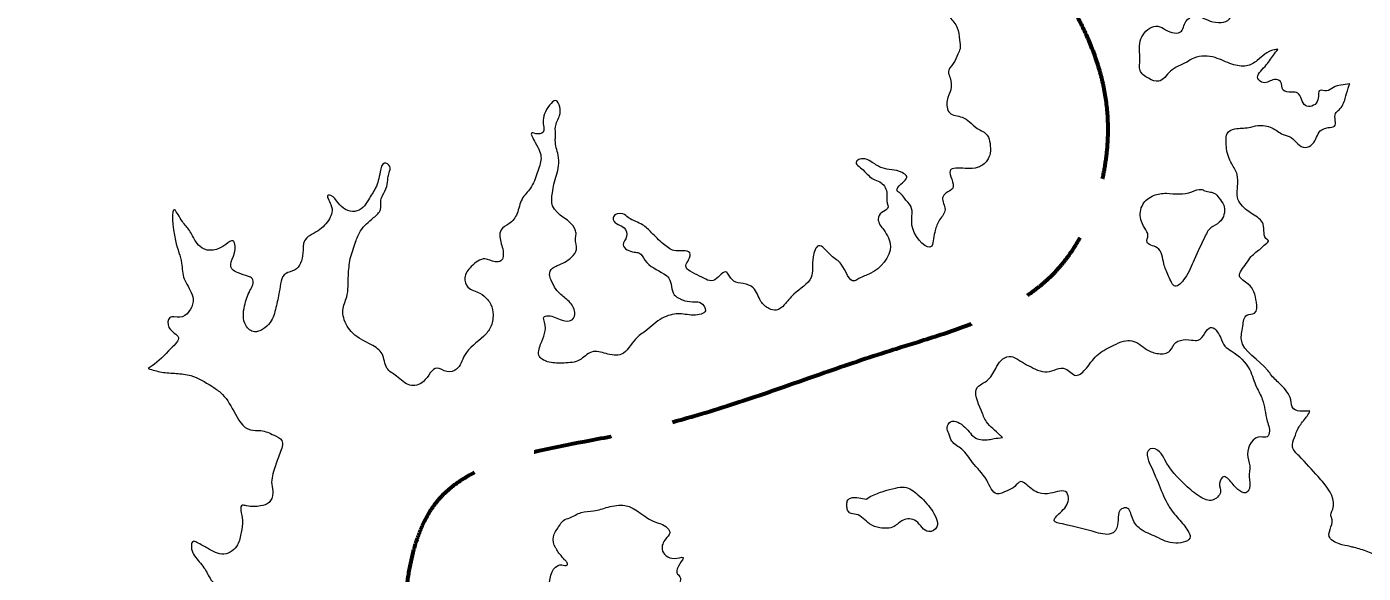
# Model space of a CAD drawing. Extents: x 553962 to 842807, y 8883888 to 9032388.
# Drawn here: x 574469 to 579563, y 8983525 to 8985606 of the extents above; entities that cross this region are included whole.
import ezdxf

# ---------------------------------------------------------------- set-up
doc = ezdxf.new("R2010")
doc.units = 0
doc.header["$LTSCALE"] = 200
doc.linetypes.add('LONG_DASH_SHORT_DASH', pattern=[9.9, 6, -1.2, 1.5, -1.2])
doc.layers.add('25', color=7, linetype='Continuous', lineweight=13)
doc.layers.add('7', color=7, linetype='Continuous', lineweight=90)

msp = doc.modelspace()

# ---------------------------------------------------------------- linework, layer by layer
at = {"layer": '25'}
for p, q in [((574931.5, 8984304.6), (574931.8, 8984304.8)), ((579360.2, 8984143), (579360.2, 8984143)), ((577668.9, 8983807.3), (577686.3, 8983818.7)), ((577668.9, 8983807.3), (577686.3, 8983818.7))]:
    msp.add_line(p, q, dxfattribs=at)
for points in [[(575923.2, 8986893.8), (575963.9, 8986856.2), (575972, 8986817.2), (575957.1, 8986804.6), (575947.2, 8986790.8), (575941.3, 8986763.1), (575947.8, 8986750.5), (575959.1, 8986749.3), (575971.6, 8986754.4), (575980.3, 8986763.2), (575997.7, 8986775.8), (576001.5, 8986777.1), (576012.7, 8986780.9), (576035.1, 8986801.1), (576122.4, 8986758.6), (576194.8, 8986702.2), (576212.6, 8986691), (576225.5, 8986668.4), (576218.2, 8986649.5), (576204.9, 8986610.5), (576210.1, 8986595.4), (576227.8, 8986586.7), (576267, 8986572.9), (576280.9, 8986566.7), (576303.5, 8986570.5), (576315.9, 8986580.6), (576338.4, 8986593.3), (576352.1, 8986600.8), (576405.1, 8986587.2), (576429.1, 8986579.7), (576489.7, 8986557.2), (576553.2, 8986509.7), (576569.7, 8986500.9), (576585.2, 8986473.3), (576585.2, 8986472), (576599.2, 8986457), (576610.6, 8986449.5), (576619.4, 8986452), (576654.6, 8986452.1), (576664.7, 8986448.4), (576714.4, 8986402), (576708.5, 8986371.8), (576708.8, 8986350.5), (576730.2, 8986351.8), (576752.6, 8986361.9), (576784.1, 8986358.2), (576821.9, 8986354.6), (576842.1, 8986348.3), (576896.6, 8986313.3), (576920.6, 8986304.6), (576944.7, 8986292.1), (576977.4, 8986288.4), (576964.1, 8986253.1), (576946.9, 8986222.9), (576924.8, 8986182.6), (576926.3, 8986167.5), (576942.6, 8986170.1), (576968.8, 8986184), (577006.1, 8986215.6), (577033.4, 8986238.3), (577037.1, 8986248.3), (577063.2, 8986269.8), (577096.1, 8986249.8), (577113.8, 8986242.3), (577181.4, 8986263.8), (577262.4, 8986223.8), (577313.1, 8986196.3), (577412.6, 8986185.3), (577449.3, 8986166.6), (577483.6, 8986137.8), (577520.8, 8986085.1), (577538, 8986021), (577550.7, 8986012.2), (577598.4, 8986017.4), (577639.8, 8986021.3), (577660.2, 8986002.5), (577717.1, 8985980), (577771.6, 8985947.5), (577830.9, 8985928.8), (577867.7, 8985905.1), (577884.4, 8985877.4), (577883.7, 8985835.9), (577886.9, 8985789.4), (577917.6, 8985748), (577926.6, 8985739.3), (577963.9, 8985672.7), (577987, 8985642.6), (578015.2, 8985602.5), (578024.6, 8985556), (578026.3, 8985522.1), (578017.8, 8985501.9)], [(579238.3, 8985520.6), (579223.2, 8985518.1), (579188.2, 8985501.6), (579159.6, 8985477.6), (579118.4, 8985457.4), (579063, 8985463.5), (578998.6, 8985488.5), (578918.1, 8985487), (578890.3, 8985471.6), (578828.3, 8985436.4), (578783.6, 8985398.6), (578744.5, 8985409.8), (578712.6, 8985439.8), (578712, 8985481.3), (578710.1, 8985534.1), (578741.9, 8985595.8), (578773.2, 8985608.5), (578833.9, 8985584.4), (578866.5, 8985586.2), (578887.3, 8985626.4), (578918.5, 8985646.7), (578980.3, 8985628), (579053.1, 8985635.7), (579072.6, 8985682.3), (579099.9, 8985706.3), (579214.6, 8985686.5), (579237.2, 8985686.6), (579259.8, 8985687.9), (579273.6, 8985691.7)], [(578017.8, 8985501.9), (578000.7, 8985466.7), (577982.3, 8985433.9), (577988.9, 8985411.3), (577990.8, 8985366), (577977.5, 8985325.8), (577986.9, 8985278), (578034.9, 8985261.8), (578062.8, 8985244.3), (578092.1, 8985219.2), (578130.2, 8985193), (578140.6, 8985161.6), (578141.1, 8985125.1), (578129, 8985096.1), (578095.4, 8985070.9), (578046.4, 8985067), (577988.7, 8985058), (577998.4, 8984991.4), (577972.2, 8984972.5), (577959.9, 8984954.8), (577969.3, 8984910.8), (577948.5, 8984870.6), (577931.5, 8984830.3), (577925.6, 8984798.8), (577918.4, 8984771.1), (577845.9, 8984837.6), (577838.4, 8984923), (577814.1, 8984953.1), (577798.8, 8984972), (577786.1, 8984982), (577789.7, 8984994.6), (577823, 8985036.1), (577805.2, 8985051.2), (577729.6, 8985068.6), (577691.6, 8985089.8), (577644.9, 8985102.2), (577631.2, 8985093.4), (577656.8, 8985060.8), (577696.2, 8985025.7), (577720.2, 8985015.7), (577747.2, 8984976.8), (577747.6, 8984942.9), (577750.5, 8984914), (577728.1, 8984898.8), (577714.6, 8984873.6), (577735.3, 8984832.2), (577761.3, 8984770.7), (577683.5, 8984666.1), (577641, 8984647.1), (577624.8, 8984638.2), (577573.7, 8984702.2), (577535.5, 8984734.8), (577487.2, 8984772.4), (577466.4, 8984729.6), (577458.7, 8984651.6), (577392.9, 8984587.3), (577355.8, 8984546.9), (577325.9, 8984526.7), (577298.1, 8984532.9), (577267.6, 8984560.5), (577238, 8984612), (577200, 8984628.2), (577164.7, 8984636.9), (577143, 8984664.5), (577137.8, 8984670.8), (577091.7, 8984643), (577033.7, 8984656.6), (576981.6, 8984696.7), (576991.4, 8984718.1), (576996, 8984745.8), (576972, 8984753.2), (576935.6, 8984754.4), (576895, 8984779.4), (576850.4, 8984822), (576816.1, 8984852.1), (576790.7, 8984864.6), (576761.6, 8984879.6), (576741.3, 8984893.4), (576705, 8984882), (576705.2, 8984869.4), (576745.8, 8984840.6), (576755.1, 8984807.9), (576742.9, 8984775.2), (576784.8, 8984747.7), (576802.4, 8984745.2), (576825.4, 8984717.6), (576897.8, 8984665), (576916.9, 8984648.7), (576936.6, 8984585.9), (576960.7, 8984569.7), (576977.2, 8984562.2)], [(579511.6, 8985388.2), (579477.7, 8985384.3), (579450.2, 8985375.4), (579422.9, 8985361.7), (579398.8, 8985363.9), (579388.1, 8985321.2), (579343, 8985305.9), (579313.5, 8985353.6), (579290.8, 8985357.3), (579258, 8985364.8), (579247.5, 8985397.4), (579224.8, 8985404.9), (579182.2, 8985393.5), (579161.8, 8985408.5), (579188.9, 8985455.1), (579221, 8985497.9), (579238.3, 8985520.6)], [(579360.2, 8984143), (579331.3, 8984141.7), (579297.2, 8984151.6), (579286.7, 8984185.5), (579249.5, 8984242), (579213.8, 8984278.4), (579199.7, 8984297.2), (579098.8, 8984413.8), (579104.3, 8984465.4), (579120.1, 8984508.2), (579148.9, 8984515.8), (579155.9, 8984557.3), (579124.8, 8984626.4), (579091.7, 8984656.4), (579117.4, 8984704.3), (579135.9, 8984730.8), (579173.2, 8984762.3), (579190.6, 8984778.7), (579201.7, 8984792.6), (579197.9, 8984795.1), (579182, 8984854.1), (579141.2, 8984893), (579092.9, 8984935.6), (579082.4, 8984964.4), (579084.5, 8984997.1), (579084.5, 8984998.4), (579082.6, 8985043.7), (579062, 8985083.8), (579042.3, 8985141.6), (579040.6, 8985173), (579044, 8985199.4), (579074, 8985217.1), (579126.7, 8985222.3), (579161.8, 8985230), (579214.7, 8985221.3), (579257.8, 8985196.3), (579288.1, 8985183.8), (579341.4, 8985146.3), (579370.2, 8985160.2), (579399.7, 8985209.3), (579429.7, 8985222), (579453.5, 8985227.1), (579457.8, 8985276.1), (579471.5, 8985290), (579494.8, 8985332.8), (579505.6, 8985371.8), (579511.6, 8985388.2)], [(576977.2, 8984562.2), (577016.2, 8984558.5), (577036.3, 8984556), (577055.6, 8984524.7), (577010.6, 8984508.2), (576951.4, 8984513), (576891.3, 8984496.5), (576829.1, 8984448.6), (576789.3, 8984417), (576736.1, 8984359), (576676.9, 8984361.3), (576649.2, 8984368.8), (576621.5, 8984367.5), (576576.7, 8984337.2), (576516.5, 8984325.7), (576459.9, 8984329.3), (576423.1, 8984350.5), (576427.5, 8984397.1), (576442.7, 8984481.4), (576439.9, 8984500.2), (576456.2, 8984505.3), (576509.2, 8984489.1), (576549.4, 8984491.7), (576557.9, 8984518.2), (576535.9, 8984559.6), (576500.3, 8984590.9), (576486.3, 8984606), (576468.2, 8984641.1), (576461.6, 8984662.5), (576472.6, 8984686.4), (576491.3, 8984696.5), (576544.9, 8984728.1), (576564.6, 8984758.3), (576560.3, 8984798.5), (576562.6, 8984816.2), (576559.8, 8984832.5), (576473.1, 8984924), (576472.4, 8984974.3), (576478.3, 8985007), (576496.2, 8985076.2), (576494.3, 8985117.7), (576483.5, 8985173), (576484.5, 8985191.8), (576484.1, 8985224.5), (576499.8, 8985268.6), (576500.6, 8985301.3), (576485.2, 8985325.1), (576461.6, 8985307.4), (576437.3, 8985242), (576440.2, 8985216.8), (576440.3, 8985210.6), (576416.6, 8985197.9), (576393.9, 8985201.6), (576407, 8985165.2), (576429.2, 8985104.9), (576414.8, 8985049.6), (576389.2, 8984991.7), (576357.1, 8984950.1), (576337.7, 8984894.7), (576306.8, 8984855.6), (576277, 8984832.9), (576272.3, 8984806.5), (576284.4, 8984752.5), (576276.1, 8984714.7), (576254.8, 8984710.9), (576215.6, 8984722.1), (576163.2, 8984693), (576138.7, 8984650.2), (576150.5, 8984615), (576196.1, 8984591.3), (576225.3, 8984567.5), (576238.1, 8984548.6), (576246.2, 8984509.7), (576236.8, 8984461.9), (576210.9, 8984427.9), (576137.7, 8984354.7), (576107, 8984301.8), (576070.7, 8984292.9), (576032.8, 8984306.6), (575980.7, 8984254.9), (575929.3, 8984241), (575878.5, 8984276), (575841.7, 8984306.1), (575823.3, 8984360.1), (575782.6, 8984395.2), (575711.6, 8984439), (575676.9, 8984497.9), (575674, 8984526.8), (575688.4, 8984577.2), (575694.8, 8984658.9), (575701.5, 8984723.1)], [(575701.5, 8984723.1), (575722, 8984786), (575741.5, 8984828.8), (575791.1, 8984879.2), (575817.1, 8984910.7), (575819.1, 8984946), (575825.1, 8984963.6), (575841, 8984997.6), (575845.6, 8985030.3), (575850.3, 8985050.4), (575852.5, 8985074.3), (575832.2, 8985086.8), (575816.3, 8985054.1), (575798.3, 8984992.4), (575771.3, 8984947.1), (575750.3, 8984918.1), (575719.1, 8984902.9), (575655.8, 8984935.4), (575627.8, 8984963), (575617.7, 8984964.2), (575628.2, 8984929), (575622.7, 8984875), (575579.3, 8984829.6), (575527, 8984790.4), (575521.4, 8984743.9), (575489.6, 8984679.7), (575457.1, 8984667), (575431.6, 8984596.5), (575418.6, 8984537.4), (575396.8, 8984479.5), (575368.2, 8984454.3), (575336.9, 8984444.1), (575303.9, 8984469.2), (575299.1, 8984543.3), (575319.7, 8984601.2), (575330.7, 8984623.9), (575327.8, 8984647.8), (575313.9, 8984655.3), (575274.8, 8984669), (575250.7, 8984684), (575263.3, 8984770.8), (575255.5, 8984790.9), (575228, 8984777), (575136.4, 8984764.1), (575113.5, 8984788), (575089, 8984830.6), (575062.1, 8984864.5), (575032.6, 8984908.4), (575035.5, 8984792.8), (575059.3, 8984706.1), (575068.9, 8984645.8), (575079.2, 8984625.7), (575102.8, 8984560.4), (575086.9, 8984521.3), (575052, 8984499.9), (575014.3, 8984498.5), (575011.1, 8984460.8), (575046.8, 8984423.2), (575019.7, 8984381.6), (574946.5, 8984314.7), (574931.5, 8984304.6)], [(578959, 8984981.7), (578981.7, 8984976.7), (578994.3, 8984973), (579013.4, 8984954.2), (579031.4, 8984926.6), (579023.4, 8984871.2), (579007.2, 8984856.1), (578974.9, 8984833.4), (578962.6, 8984812), (578918.6, 8984718.8), (578883.1, 8984648.3), (578845.8, 8984618), (578821.4, 8984656.9), (578803.2, 8984703.4), (578777.2, 8984764.9), (578739.2, 8984786.2), (578742.6, 8984811.3), (578730.9, 8984838.9), (578715.3, 8984872.8), (578723.4, 8984929.4), (578764.4, 8984963.5), (578813.3, 8984972.4)], [(578959, 8984981.7), (578981.7, 8984976.7), (578994.3, 8984973), (579013.4, 8984954.2), (579031.4, 8984926.6), (579023.4, 8984871.2), (579007.2, 8984856.1), (578974.9, 8984833.4), (578962.6, 8984812), (578918.6, 8984718.8), (578883.1, 8984648.3), (578845.8, 8984618), (578821.4, 8984656.9), (578803.2, 8984703.4), (578777.2, 8984764.9), (578739.2, 8984786.2), (578742.6, 8984811.3), (578730.9, 8984838.9), (578715.3, 8984872.8), (578723.4, 8984929.4), (578764.4, 8984963.5), (578813.3, 8984972.4)], [(578813.3, 8984972.4), (578910, 8984977.8), (578946.4, 8984986.7), (578959, 8984981.7)], [(578813.3, 8984972.4), (578910, 8984977.8), (578946.4, 8984986.7), (578959, 8984981.7)], [(578322.2, 8984298.3), (578358.7, 8984292.2), (578427.7, 8984303.7), (578468.3, 8984278.7), (578508.1, 8984306.4), (578553.9, 8984359.4), (578612.5, 8984393.5), (578650, 8984408.7), (578681.5, 8984410.1), (578739.7, 8984376.3), (578782.7, 8984361.3), (578826.6, 8984371.5), (578848.7, 8984404.3), (578866.2, 8984411.9), (578909, 8984413.2), (578934.1, 8984412.1), (578960.1, 8984439.8), (578981.2, 8984461.2), (579019.4, 8984423.6), (579036.2, 8984389.7), (579060.4, 8984372.2), (579130.5, 8984299.5), (579156.6, 8984234.2), (579178.6, 8984187.7), (579197.3, 8984104.8), (579203, 8984053.3), (579196.9, 8984044.5), (579173, 8984044.4), (579122.3, 8983978.9), (579130.5, 8983933.6), (579128.5, 8983892.1), (579129.2, 8983848.1), (579115.5, 8983831.7), (579085.2, 8983844.2), (579049.5, 8983883.1), (579033, 8983893.1), (579015.8, 8983866.6), (579018.7, 8983834), (578989, 8983803.7), (578942.3, 8983816.1), (578886.3, 8983860), (578807.1, 8983956.6), (578786.5, 8983987.9), (578752.4, 8983999.1), (578750, 8983997.9), (578761.1, 8983917.4), (578797.5, 8983829.5), (578838.7, 8983756.7), (578879.6, 8983709.1), (578895, 8983686.5), (578904.1, 8983663.9), (578849.1, 8983639.8), (578774.6, 8983663.5), (578713.9, 8983693.5), (578683.2, 8983734.9), (578661.2, 8983773.8), (578642.4, 8983770), (578624.6, 8983698.3), (578609.7, 8983679.4), (578545.6, 8983680.4), (578416.9, 8983712.7), (578385.3, 8983725.2), (578407.5, 8983755.5), (578439.5, 8983805.8), (578432.9, 8983832.2), (578371.3, 8983829.5), (578327.3, 8983830.7), (578280.4, 8983862), (578257.6, 8983874.5), (578235.2, 8983855.5), (578206.5, 8983839.1), (578166.4, 8983827.7), (578128, 8983879.1), (578073, 8983948.1), (578033.4, 8983997), (577995.2, 8984028.3), (577983.5, 8984057.2), (577976.9, 8984079.8), (577990.5, 8984101.2), (578044.8, 8984081.3), (578086.8, 8984039.9), (578136, 8984033.8), (578156, 8984037.6), (578188.7, 8984041.5)], [(578322.2, 8984298.3), (578358.7, 8984292.2), (578427.7, 8984303.7), (578468.3, 8984278.7), (578508.1, 8984306.4), (578553.9, 8984359.4), (578612.5, 8984393.5), (578650, 8984408.7), (578681.5, 8984410.1), (578739.7, 8984376.3), (578782.7, 8984361.3), (578826.6, 8984371.5), (578848.7, 8984404.3), (578866.2, 8984411.9), (578909, 8984413.2), (578934.1, 8984412.1), (578960.1, 8984439.8), (578981.2, 8984461.2), (579019.4, 8984423.6), (579036.2, 8984389.7), (579060.4, 8984372.2), (579130.5, 8984299.5), (579156.6, 8984234.2), (579178.6, 8984187.7), (579197.3, 8984104.8), (579203, 8984053.3), (579196.9, 8984044.5), (579173, 8984044.4), (579122.3, 8983978.9), (579130.5, 8983933.6), (579128.5, 8983892.1), (579129.2, 8983848.1), (579115.5, 8983831.7), (579085.2, 8983844.2), (579049.5, 8983883.1), (579033, 8983893.1), (579015.8, 8983866.6), (579018.7, 8983834), (578989, 8983803.7), (578942.3, 8983816.1), (578886.3, 8983860), (578807.1, 8983956.6), (578786.5, 8983987.9), (578752.4, 8983999.1), (578750, 8983997.9), (578761.1, 8983917.4), (578797.5, 8983829.5), (578838.7, 8983756.7), (578879.6, 8983709.1), (578895, 8983686.5), (578904.1, 8983663.9), (578849.1, 8983639.8), (578774.6, 8983663.5), (578713.9, 8983693.5), (578683.2, 8983734.9), (578661.2, 8983773.8), (578642.4, 8983770), (578624.6, 8983698.3), (578609.7, 8983679.4), (578545.6, 8983680.4), (578416.9, 8983712.7), (578385.3, 8983725.2), (578407.5, 8983755.5), (578439.5, 8983805.8), (578432.9, 8983832.2), (578371.3, 8983829.5), (578327.3, 8983830.7), (578280.4, 8983862), (578257.6, 8983874.5), (578235.2, 8983855.5), (578206.5, 8983839.1), (578166.4, 8983827.7), (578128, 8983879.1), (578073, 8983948.1), (578033.4, 8983997), (577995.2, 8984028.3), (577983.5, 8984057.2), (577976.9, 8984079.8), (577990.5, 8984101.2), (578044.8, 8984081.3), (578086.8, 8984039.9), (578136, 8984033.8), (578156, 8984037.6), (578188.7, 8984041.5)], [(578188.7, 8984041.5), (578178.5, 8984051.5), (578127.5, 8984101.6), (578106.8, 8984145.6), (578093, 8984233.5), (578127.9, 8984257.5), (578162.4, 8984305.4), (578183.4, 8984335.7), (578213.3, 8984350.8), (578242.4, 8984342.1), (578256.3, 8984333.3), (578322.2, 8984298.3)], [(578188.7, 8984041.5), (578178.5, 8984051.5), (578127.5, 8984101.6), (578106.8, 8984145.6), (578093, 8984233.5), (578127.9, 8984257.5), (578162.4, 8984305.4), (578183.4, 8984335.7), (578213.3, 8984350.8), (578242.4, 8984342.1), (578256.3, 8984333.3), (578322.2, 8984298.3)], [(574931.8, 8984304.8), (574983.2, 8984291), (575038.6, 8984286.1), (575094.1, 8984277.5), (575173.8, 8984237.5), (575206.8, 8984213.7), (575258.1, 8984142.2), (575321.9, 8984070.7), (575360.9, 8984068.3), (575411.4, 8984050.8), (575440.6, 8984030.8), (575433.8, 8983981.7), (575414.4, 8983927.6), (575402.7, 8983863.5), (575406.9, 8983829.5), (575392.3, 8983794.3), (575359.8, 8983781.6), (575307, 8983781.5), (575291.9, 8983783.9), (575291.4, 8983727.3), (575285.8, 8983680.8), (575272.6, 8983633), (575251.5, 8983610.3), (575220.3, 8983597.6), (575158.4, 8983620.1), (575116.6, 8983642.6), (575102.7, 8983646.3), (575096.6, 8983632.5), (575117.4, 8983579.7), (575152, 8983534.6), (575180.3, 8983489.4), (575198.2, 8983468.1), (575179.6, 8983445.4), (575121.7, 8983449), (575061.2, 8983463.9), (574995.8, 8983463.7), (574930.4, 8983468.5), (574838.8, 8983458.2), (574771.2, 8983430.3), (574693.7, 8983402.5), (574664.6, 8983412.4), (574642.3, 8983393.5), (574603.4, 8983382.1), (574568.8, 8983341.7), (574537.6, 8983322.8), (574493.8, 8983307.6), (574468.8, 8983302.5)], [(579970.3, 8983381.7), (579928.3, 8983326.2), (579913.3, 8983318.6), (579880.6, 8983319.8), (579816, 8983353.5), (579732.6, 8983386), (579656.6, 8983427.2), (579677.5, 8983461.2), (579700.7, 8983516.6), (579706.8, 8983528), (579715.1, 8983564.5), (579723.5, 8983590.9), (579747, 8983622.4), (579727.8, 8983646.2), (579713.9, 8983650), (579679, 8983632.2), (579647.2, 8983565.5), (579623.3, 8983566.7), (579619.4, 8983578), (579581.3, 8983606.8), (579528.2, 8983623), (579513.1, 8983626.7), (579471.5, 8983636.7), (579433.4, 8983665.5), (579440.4, 8983701.9), (579442.4, 8983737.2), (579441.2, 8983739.7), (579447, 8983768.6), (579413, 8983867.8), (579391.3, 8983892.9), (579318.5, 8983971.9), (579294.2, 8984005.8), (579301.2, 8984042.2), (579315.8, 8984077.5), (579343, 8984115.3), (579355.3, 8984132.9), (579360.2, 8984143)], [(577686.3, 8983818.7), (577736.3, 8983837.7), (577780.2, 8983849.2), (577815.3, 8983853), (577866, 8983824.3), (577917.1, 8983767.8), (577935.1, 8983735.2), (577938.1, 8983701.3), (577906.9, 8983683.6), (577858.6, 8983723.7), (577809.5, 8983727.3), (577774.7, 8983703.3), (577720.7, 8983698.1), (577681.5, 8983713.1), (577630.7, 8983749.4), (577605.5, 8983755.6), (577596.5, 8983769.4), (577595, 8983787), (577598.5, 8983803.3), (577608.5, 8983810.9), (577641.2, 8983812.3), (577668.9, 8983807.3)], [(577686.3, 8983818.7), (577736.3, 8983837.7), (577780.2, 8983849.2), (577815.3, 8983853), (577866, 8983824.3), (577917.1, 8983767.8), (577935.1, 8983735.2), (577938.1, 8983701.3), (577906.9, 8983683.6), (577858.6, 8983723.7), (577809.5, 8983727.3), (577774.7, 8983703.3), (577720.7, 8983698.1), (577681.5, 8983713.1), (577630.7, 8983749.4), (577605.5, 8983755.6), (577596.5, 8983769.4), (577595, 8983787), (577598.5, 8983803.3), (577608.5, 8983810.9), (577641.2, 8983812.3), (577668.9, 8983807.3)], [(576457.9, 8983461.8), (576494.4, 8983554.9), (576508.2, 8983557.5), (576528.3, 8983556.3), (576529.5, 8983558.8), (576526.9, 8983568.8), (576519.2, 8983576.3), (576501.3, 8983597.7), (576497.5, 8983601.4), (576487.2, 8983619), (576484.6, 8983622.8), (576476.5, 8983664.2), (576496.1, 8983702), (576514.7, 8983726), (576538.4, 8983736.1), (576582.1, 8983756.3), (576629.8, 8983762.8), (576684.9, 8983776.8), (576749, 8983783.2), (576869.3, 8983718.2), (576885.7, 8983713.2), (576920.1, 8983678.1), (576904.1, 8983655.4), (576890.8, 8983616.4), (576936.5, 8983581.4), (576970.4, 8983585.2), (576947.3, 8983526.1), (576958.9, 8983511), (576957.9, 8983489.6), (576890.6, 8983448), (576836.8, 8983423.9), (576835.9, 8983402.5), (576788.7, 8983357.1), (576749.1, 8983316.8), (576777.3, 8983270.3), (576830.6, 8983241.6), (576895, 8983214.1), (576951.8, 8983199.2), (576954.3, 8983201.7), (576971.8, 8983206.8), (576971.8, 8983205.5), (576967.8, 8983223.1), (576962.1, 8983272.1), (576960.5, 8983302.3), (576965.1, 8983332.5), (576972.3, 8983352.6), (577003.4, 8983377.9), (577063.5, 8983400.7)], [(576457.9, 8983461.8), (576494.4, 8983554.9), (576508.2, 8983557.5), (576528.3, 8983556.3), (576529.5, 8983558.8), (576526.9, 8983568.8), (576519.2, 8983576.3), (576501.3, 8983597.7), (576497.5, 8983601.4), (576487.2, 8983619), (576484.6, 8983622.8), (576476.5, 8983664.2), (576496.1, 8983702), (576514.7, 8983726), (576538.4, 8983736.1), (576582.1, 8983756.3), (576629.8, 8983762.8), (576684.9, 8983776.8), (576749, 8983783.2), (576869.3, 8983718.2), (576885.7, 8983713.2), (576920.1, 8983678.1), (576904.1, 8983655.4), (576890.8, 8983616.4), (576936.5, 8983581.4), (576970.4, 8983585.2), (576947.3, 8983526.1), (576958.9, 8983511), (576957.9, 8983489.6), (576890.6, 8983448), (576836.8, 8983423.9), (576835.9, 8983402.5), (576788.7, 8983357.1), (576749.1, 8983316.8), (576777.3, 8983270.3), (576830.6, 8983241.6), (576895, 8983214.1), (576951.8, 8983199.2), (576954.3, 8983201.7), (576971.8, 8983206.8), (576971.8, 8983205.5), (576967.8, 8983223.1), (576962.1, 8983272.1), (576960.5, 8983302.3), (576965.1, 8983332.5), (576972.3, 8983352.6), (577003.4, 8983377.9), (577063.5, 8983400.7)]]:
    msp.add_spline(points, degree=3, dxfattribs=at)
at = {"layer": '7', "linetype": 'LONG_DASH_SHORT_DASH', "lineweight": 60}
msp.add_spline([(578148.9, 8986100.6), (578588.4, 8985259.2), (578387.1, 8984670.8), (577761.3, 8984372.4), (576742.9, 8984054.8), (576047.2, 8983814.9), (575896.3, 8983061.6), (576017.9, 8982051.6), (576505.4, 8981680.2), (577877.5, 8981304.8), (578797.8, 8980419.1)], degree=3, dxfattribs=at)

doc.saveas('drawing.dxf')
